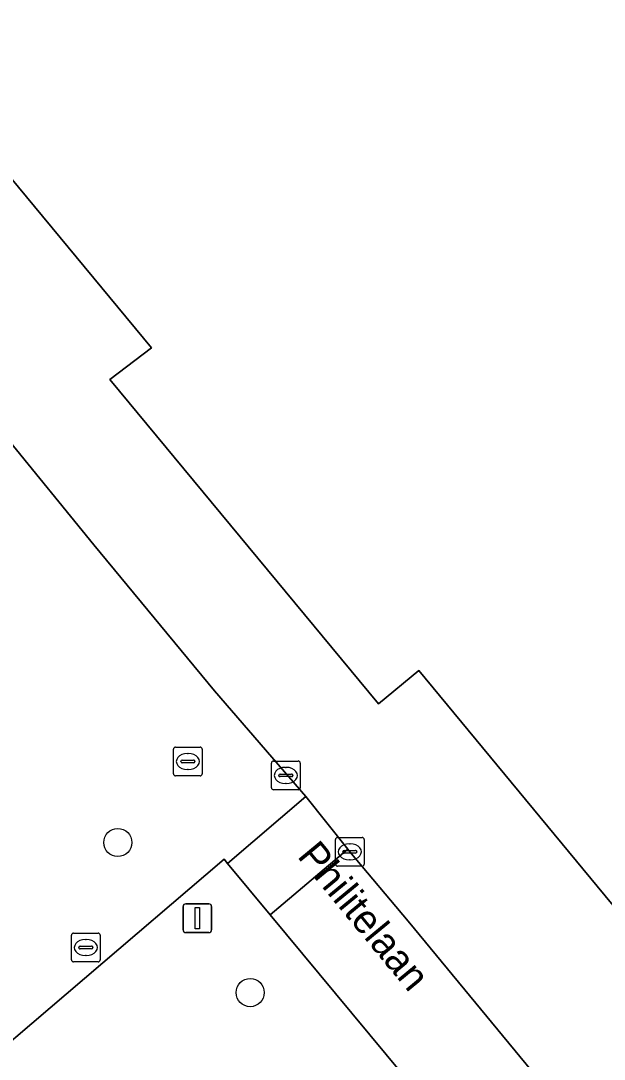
# Model space of a CAD drawing. Extents: x 159489 to 160304, y 383825 to 384531.
# Drawn here: x 159872.97 to 159893.23, y 384373.85 to 384409.91 of the extents above; entities that cross this region are included whole.
import ezdxf

# ---------------------------------------------------------------- set-up
doc = ezdxf.new("R2010")
doc.units = 0
for name, color, linetype in [('IMGEO_Berm_groen', 7, 'Continuous'), ('IMGEO_Boom', 7, 'Continuous'), ('IMGEO_Kolk', 7, 'Continuous'), ('IMGEO_Lichtmast', 7, 'Continuous'), ('IMGEO_Openbare_ruimte_label', 7, 'Continuous'), ('IMGEO_Pand', 7, 'Continuous'), ('IMGEO_Rijbaan_lokaal_gesloten', 7, 'Continuous'), ('IMGEO_Rijbaan_lokaal_open', 7, 'Continuous'), ('IMGEO_Rioolput', 7, 'Continuous'), ('IMGEO_Voetpad_open', 7, 'Continuous')]:
    doc.layers.add(name, color=color, linetype=linetype)

msp = doc.modelspace()

# ---------------------------------------------------------------- linework, layer by layer
at = {"layer": 'IMGEO_Berm_groen'}
msp.add_lwpolyline([(159881.633, 384378.871), (159880.152, 384380.653), (159880.029, 384380.802), (159870.313, 384372.515), (159870.522, 384372.263), (159871.985, 384370.498), (159896.795, 384340.583), (159900.873, 384335.644), (159910.716, 384343.831), (159906.826, 384348.547)], close=True, dxfattribs=at)
at = {"layer": 'IMGEO_Boom'}
for centre in [(159876.338, 384381.377), (159880.935, 384376.166)]:
    msp.add_circle(centre, 0.489, dxfattribs=at)
at = {"layer": 'IMGEO_Kolk'}
for p, q in [((159881.673, 384383.281), (159881.673, 384384.133)), ((159881.748, 384384.207), (159882.6, 384384.207)), ((159882.161, 384383.987), (159882.186, 384383.987)), ((159882.674, 384384.133), (159882.674, 384383.281)), ((159881.932, 384383.701), (159881.932, 384383.713)), ((159882.37, 384383.664), (159881.972, 384383.664)), ((159881.975, 384383.75), (159882.373, 384383.75)), ((159882.416, 384383.713), (159882.416, 384383.701)), ((159882.184, 384383.427), (159882.159, 384383.427)), ((159882.6, 384383.207), (159881.748, 384383.207)), ((159883.895, 384380.627), (159883.895, 384381.479)), ((159883.97, 384381.553), (159884.822, 384381.553)), ((159884.896, 384381.479), (159884.896, 384380.627)), ((159884.197, 384381.096), (159884.595, 384381.096)), ((159884.383, 384381.333), (159884.408, 384381.333)), ((159884.154, 384381.047), (159884.154, 384381.059)), ((159884.592, 384381.01), (159884.194, 384381.01)), ((159884.406, 384380.773), (159884.381, 384380.773)), ((159884.638, 384381.059), (159884.638, 384381.047)), ((159884.822, 384380.553), (159883.97, 384380.553))]:
    msp.add_line(p, q, dxfattribs=at)
for points in [[(159881.673, 384383.281), (159881.673, 384384.133)], [(159881.748, 384384.207), (159882.6, 384384.207)], [(159882.674, 384384.133), (159882.674, 384383.281)], [(159882.6, 384383.207), (159881.748, 384383.207)], [(159883.895, 384380.627), (159883.895, 384381.479)], [(159883.97, 384381.553), (159884.822, 384381.553)], [(159884.896, 384381.479), (159884.896, 384380.627)], [(159884.822, 384380.553), (159883.97, 384380.553)]]:
    msp.add_lwpolyline(points, dxfattribs=at)
for centre, radius, start, end in [((159881.75, 384384.131), 0.0765, 91.552, 178.448), ((159881.75, 384384.131), 0.0765, 91.552, 178.448), ((159882.598, 384384.131), 0.0765, 1.552, 88.448), ((159882.598, 384384.131), 0.0765, 1.552, 88.448), ((159881.972, 384383.71), 0.0403, 85.8775, 175.7526), ((159881.969, 384383.7), 0.0366, 178.938, 274.7102), ((159882.373, 384383.707), 0.043, 264.8664, 352.4533), ((159882.377, 384383.712), 0.0386, 1.7309, 96.639), ((159881.75, 384383.283), 0.0765, 181.552, 268.448), ((159881.75, 384383.283), 0.0765, 181.552, 268.448), ((159882.598, 384383.283), 0.0765, 271.552, 358.448), ((159882.598, 384383.283), 0.0765, 271.552, 358.448), ((159883.972, 384381.477), 0.0765, 91.552, 178.448), ((159883.972, 384381.477), 0.0765, 91.552, 178.448), ((159884.82, 384381.477), 0.0765, 1.552, 88.448), ((159884.82, 384381.477), 0.0765, 1.552, 88.448), ((159884.194, 384381.056), 0.0403, 85.8775, 175.7526), ((159884.599, 384381.058), 0.0386, 1.7309, 96.639), ((159884.191, 384381.046), 0.0366, 178.938, 274.7102), ((159884.595, 384381.053), 0.043, 264.8664, 352.4533), ((159883.972, 384380.629), 0.0765, 181.552, 268.448), ((159883.972, 384380.629), 0.0765, 181.552, 268.448), ((159884.82, 384380.629), 0.0765, 271.552, 358.448), ((159884.82, 384380.629), 0.0765, 271.552, 358.448)]:
    msp.add_arc(centre, radius, start, end, dxfattribs=at)
for centre, major_axis, ratio, start_param, end_param in [((159882.16, 384383.707), (-0.387, 0.002), 0.722429, 4.712389, 7.853982), ((159882.185, 384383.707), (-0.39, 0.002), 0.717154, 1.570796, 4.712389), ((159884.382, 384381.053), (-0.387, 0.002), 0.722429, 4.712389, 7.853982), ((159884.407, 384381.053), (-0.39, 0.002), 0.717154, 1.570796, 4.712389)]:
    msp.add_ellipse(centre, major_axis=major_axis, ratio=ratio, start_param=start_param, end_param=end_param, dxfattribs=at)
at = {"layer": 'IMGEO_Lichtmast'}
for p, q in [((159878.604, 384378.35), (159878.604, 384379.15)), ((159878.604, 384379.15), (159878.604, 384378.35)), ((159878.704, 384379.25), (159879.494, 384379.25)), ((159879.494, 384379.25), (159878.704, 384379.25)), ((159879.594, 384379.15), (159879.594, 384378.35)), ((159879.594, 384378.35), (159879.594, 384379.15)), ((159879.494, 384378.25), (159878.704, 384378.25)), ((159878.704, 384378.25), (159879.494, 384378.25))]:
    msp.add_line(p, q, dxfattribs=at)
msp.add_lwpolyline([(159879.024, 384379.125), (159879.174, 384379.125), (159879.174, 384378.375), (159879.024, 384378.375), (159879.024, 384379.125)], dxfattribs=at)
for centre, start, end in [((159878.704, 384379.15), 90, 180), ((159878.704, 384379.15), 90, 180), ((159879.494, 384379.15), 0, 90), ((159879.494, 384379.15), 360, 90), ((159878.704, 384378.35), 180, 270), ((159878.704, 384378.35), 180, 270), ((159879.494, 384378.35), 270, 0), ((159879.494, 384378.35), 270, 0)]:
    msp.add_arc(centre, 0.1, start, end, dxfattribs=at)
at = {"layer": 'IMGEO_Pand'}
msp.add_lwpolyline([(159838.386, 384445.745), (159844.21, 384438.738), (159846.654, 384435.797), (159846.153, 384435.382), (159846.28, 384435.228), (159846.782, 384435.642), (159848.319, 384433.787), (159847.818, 384433.372), (159847.945, 384433.218), (159848.447, 384433.632), (159849.102, 384432.841), (159877.504, 384398.554), (159876.066, 384397.455), (159885.392, 384386.191), (159886.788, 384387.347), (159892.987, 384379.864), (159925.735, 384340.33)], dxfattribs=at)
at = {"layer": 'IMGEO_Rijbaan_lokaal_gesloten'}
msp.add_lwpolyline([(159923.606, 384333.776), (159921.11, 384336.779), (159915.672, 384343.348), (159914.984, 384344.176), (159913.052, 384346.504), (159895.168, 384368.052), (159886.419, 384378.641), (159884.396, 384381.053), (159884.326, 384381.141), (159881.633, 384378.871), (159906.826, 384348.547), (159910.716, 384343.831), (159912.141, 384342.122), (159915.27, 384338.331), (159916.545, 384336.786), (159918.3, 384334.666), (159933.445, 384316.469), (159960.793, 384283.511)], dxfattribs=at)
at = {"layer": 'IMGEO_Rijbaan_lokaal_open'}
msp.add_lwpolyline([(159884.326, 384381.141), (159882.87, 384382.969), (159880.152, 384380.653), (159881.633, 384378.871)], close=True, dxfattribs=at)
at = {"layer": 'IMGEO_Rioolput'}
for p, q in [((159878.345, 384384.691), (159879.197, 384384.691)), ((159878.27, 384383.765), (159878.27, 384384.617)), ((159878.758, 384384.471), (159878.783, 384384.471)), ((159879.271, 384384.617), (159879.271, 384383.765)), ((159878.529, 384384.185), (159878.529, 384384.197)), ((159878.967, 384384.148), (159878.569, 384384.148)), ((159878.572, 384384.234), (159878.97, 384384.234)), ((159879.013, 384384.197), (159879.013, 384384.185)), ((159879.197, 384383.691), (159878.345, 384383.691)), ((159878.781, 384383.911), (159878.756, 384383.911)), ((159874.801, 384378.231), (159875.653, 384378.231)), ((159874.726, 384377.305), (159874.726, 384378.157)), ((159875.214, 384378.011), (159875.239, 384378.011)), ((159875.727, 384378.157), (159875.727, 384377.305)), ((159874.985, 384377.725), (159874.985, 384377.737)), ((159875.423, 384377.688), (159875.025, 384377.688)), ((159875.028, 384377.774), (159875.426, 384377.774)), ((159875.469, 384377.737), (159875.469, 384377.725)), ((159875.653, 384377.231), (159874.801, 384377.231)), ((159875.237, 384377.451), (159875.212, 384377.451))]:
    msp.add_line(p, q, dxfattribs=at)
for points in [[(159878.345, 384384.691), (159879.197, 384384.691)], [(159878.27, 384383.765), (159878.27, 384384.617)], [(159879.271, 384384.617), (159879.271, 384383.765)], [(159879.197, 384383.691), (159878.345, 384383.691)], [(159874.801, 384378.231), (159875.653, 384378.231)], [(159874.726, 384377.305), (159874.726, 384378.157)], [(159875.727, 384378.157), (159875.727, 384377.305)], [(159875.653, 384377.231), (159874.801, 384377.231)]]:
    msp.add_lwpolyline(points, dxfattribs=at)
for centre, radius, start, end in [((159878.347, 384384.615), 0.0765, 91.552, 178.448), ((159878.347, 384384.615), 0.0765, 91.552, 178.448), ((159879.195, 384384.615), 0.0765, 1.552, 88.448), ((159879.195, 384384.615), 0.0765, 1.552, 88.448), ((159878.569, 384384.194), 0.0403, 85.8775, 175.7526), ((159878.566, 384384.184), 0.0366, 178.938, 274.7102), ((159878.97, 384384.191), 0.043, 264.8664, 352.4533), ((159878.974, 384384.196), 0.0386, 1.7309, 96.639), ((159878.347, 384383.767), 0.0765, 181.552, 268.448), ((159878.347, 384383.767), 0.0765, 181.552, 268.448), ((159879.195, 384383.767), 0.0765, 271.552, 358.448), ((159879.195, 384383.767), 0.0765, 271.552, 358.448), ((159874.803, 384378.155), 0.0765, 91.552, 178.448), ((159874.803, 384378.155), 0.0765, 91.552, 178.448), ((159875.651, 384378.155), 0.0765, 1.552, 88.448), ((159875.651, 384378.155), 0.0765, 1.552, 88.448), ((159875.025, 384377.734), 0.0403, 85.8775, 175.7526), ((159875.022, 384377.724), 0.0366, 178.938, 274.7102), ((159875.426, 384377.731), 0.043, 264.8664, 352.4533), ((159875.43, 384377.736), 0.0386, 1.7309, 96.639), ((159874.803, 384377.307), 0.0765, 181.552, 268.448), ((159874.803, 384377.307), 0.0765, 181.552, 268.448), ((159875.651, 384377.307), 0.0765, 271.552, 358.448), ((159875.651, 384377.307), 0.0765, 271.552, 358.448)]:
    msp.add_arc(centre, radius, start, end, dxfattribs=at)
for centre, major_axis, ratio, start_param, end_param in [((159878.757, 384384.191), (-0.387, 0.002), 0.722429, 4.712389, 7.853982), ((159878.782, 384384.191), (-0.39, 0.002), 0.717154, 1.570796, 4.712389), ((159875.213, 384377.731), (-0.387, 0.002), 0.722429, 4.712389, 7.853982), ((159875.238, 384377.731), (-0.39, 0.002), 0.717154, 1.570796, 4.712389)]:
    msp.add_ellipse(centre, major_axis=major_axis, ratio=ratio, start_param=start_param, end_param=end_param, dxfattribs=at)
at = {"layer": 'IMGEO_Voetpad_open'}
for points in [[(159820.909, 384465.856), (159824.719, 384456.615), (159827.819, 384449.194), (159828.111, 384448.845), (159828.81, 384449.429), (159834.003, 384443.206), (159833.313, 384442.63), (159870.406, 384397.974), (159870.955, 384397.301), (159872.413, 384395.512), (159875.504, 384391.717), (159879.696, 384386.642), (159882.87, 384382.969), (159884.326, 384381.141), (159884.396, 384381.053), (159886.419, 384378.641), (159895.168, 384368.052)], [(159876.066, 384397.455), (159877.504, 384398.554), (159849.102, 384432.841), (159848.447, 384433.632), (159847.945, 384433.218), (159847.818, 384433.372), (159848.319, 384433.787), (159846.782, 384435.642), (159846.28, 384435.228), (159846.153, 384435.382), (159846.654, 384435.797), (159844.21, 384438.738), (159838.386, 384445.745), (159838.567, 384445.897), (159837.569, 384447.11), (159825.577, 384462.526)], [(159925.735, 384340.33), (159892.987, 384379.864), (159886.788, 384387.347), (159885.392, 384386.191), (159876.066, 384397.455)]]:
    msp.add_lwpolyline(points, dxfattribs=at)
msp.add_lwpolyline([(159882.87, 384382.969), (159879.696, 384386.642), (159875.504, 384391.717), (159872.413, 384395.512), (159869.688, 384393.257), (159869.8, 384393.122), (159860.097, 384384.811), (159859.982, 384384.95), (159855.834, 384381.438), (159856.085, 384381.135), (159855.396, 384380.566), (159854.236, 384379.608), (159855.558, 384378.013), (159861.086, 384371.322), (159864.456, 384367.258), (159865.6, 384368.202), (159866.308, 384368.786), (159870.522, 384372.263), (159870.313, 384372.515), (159880.029, 384380.802), (159880.152, 384380.653)], close=True, dxfattribs=at)

# ---------------------------------------------------------------- texts
at = {"layer": 'IMGEO_Openbare_ruimte_label'}
msp.add_text('Philitelaan', height=1, rotation=309.5635, dxfattribs=at).set_placement((159882.542, 384380.893))

doc.saveas('drawing.dxf')
